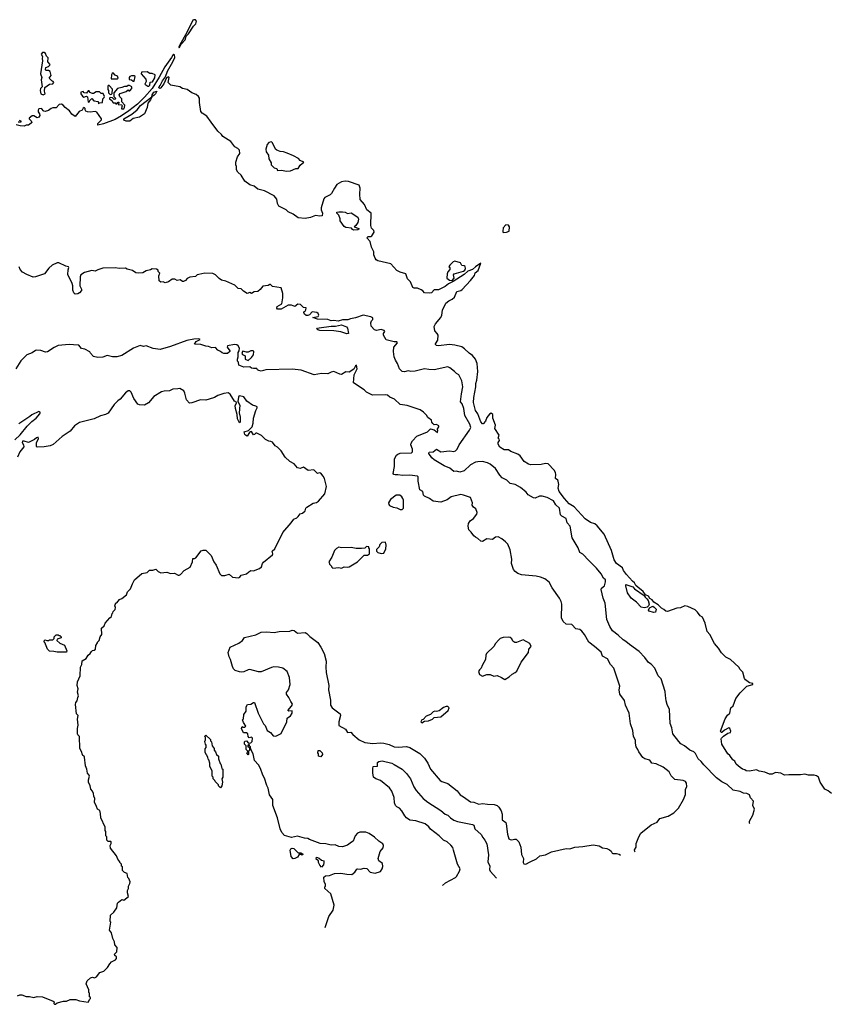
# Model space of a CAD drawing. Extents: x 1678759 to 1859541, y 384609 to 522867.
# Tile 466 of 466: x 1850152 to 1859541, y 466087 to 477472. Entities that reach past the tile are written whole.
import ezdxf

# ---------------------------------------------------------------- set-up
doc = ezdxf.new("R2010")
doc.units = 0

msp = doc.modelspace()

# ---------------------------------------------------------------- linework, layer by layer
at = {"layer": '0CON20XD'}
for points in [[(1851995, 477148), (1852021, 477189), (1852065, 477238), (1852079, 477281), (1852105, 477308), (1852163, 477397), (1852188, 477425), (1852196, 477455), (1852185, 477471), (1852168, 477472), (1852155, 477465), (1852089, 477331), (1851999, 477175), (1851991, 477155), (1851995, 477148)], [(1859541, 468525), (1859505, 468554), (1859465, 468575), (1859411, 468655), (1859392, 468715), (1859370, 468730), (1859344, 468736), (1859275, 468736), (1859235, 468749), (1859185, 468742), (1859049, 468741), (1858998, 468738), (1858958, 468758), (1858895, 468768), (1858855, 468750), (1858825, 468747), (1858772, 468772), (1858705, 468782), (1858675, 468800), (1858595, 468783), (1858556, 468785), (1858539, 468799), (1858515, 468807), (1858487, 468825), (1858441, 468865), (1858425, 468900), (1858403, 468913), (1858366, 468965), (1858342, 468985), (1858274, 469094), (1858266, 469155), (1858269, 469165), (1858295, 469189), (1858345, 469222), (1858375, 469229), (1858377, 469245), (1858365, 469276), (1858355, 469283), (1858304, 469256), (1858275, 469229), (1858265, 469229), (1858257, 469245), (1858313, 469387), (1858341, 469429), (1858366, 469455), (1858378, 469515), (1858405, 469540), (1858437, 469623), (1858485, 469690), (1858565, 469766), (1858632, 469785), (1858632, 469795), (1858595, 469806), (1858549, 469839), (1858538, 469855), (1858516, 469926), (1858485, 469958), (1858472, 469985), (1858374, 470074), (1858322, 470102), (1858270, 470150), (1858236, 470205), (1858190, 470260), (1858135, 470362), (1858105, 470398), (1858080, 470495), (1858052, 470565), (1858025, 470578), (1857993, 470623), (1857965, 470648), (1857880, 470685), (1857845, 470694), (1857797, 470673), (1857755, 470666), (1857645, 470628), (1857625, 470632), (1857605, 470652), (1857575, 470666), (1857539, 470705), (1857488, 470738), (1857469, 470765), (1857441, 470781), (1857424, 470805), (1857393, 470823), (1857365, 470860), (1857301, 470911), (1857281, 470931), (1857265, 470962), (1857239, 470979), (1857170, 471055), (1857135, 471102), (1857124, 471135), (1857055, 471184), (1857029, 471225), (1856996, 471336), (1856912, 471525), (1856831, 471621), (1856805, 471644), (1856755, 471658), (1856695, 471699), (1856565, 471841), (1856509, 471875), (1856455, 471934), (1856394, 472015), (1856382, 472055), (1856387, 472096), (1856381, 472135), (1856376, 472146), (1856350, 472165), (1856354, 472215), (1856349, 472235), (1856333, 472263), (1856267, 472335), (1856235, 472340), (1856185, 472329), (1856065, 472326), (1856036, 472334), (1855988, 472365), (1855940, 472430), (1855915, 472450), (1855835, 472478), (1855805, 472499), (1855755, 472497), (1855705, 472530), (1855687, 472565), (1855688, 472585), (1855701, 472605), (1855700, 472620), (1855688, 472635), (1855698, 472668), (1855647, 472745), (1855657, 472785), (1855626, 472865), (1855627, 472907), (1855605, 472922), (1855585, 472910), (1855555, 472871), (1855542, 472828), (1855515, 472798), (1855505, 472798), (1855485, 472822), (1855453, 472915), (1855426, 472955), (1855403, 473045), (1855405, 473105), (1855428, 473225), (1855429, 473265), (1855441, 473305), (1855453, 473405), (1855443, 473495), (1855425, 473545), (1855391, 473591), (1855350, 473615), (1855298, 473668), (1855265, 473689), (1855185, 473709), (1855125, 473715), (1854995, 473701), (1854972, 473705), (1854961, 473715), (1854961, 473725), (1854989, 473765), (1854994, 473824), (1854983, 473845), (1854956, 473876), (1854946, 473925), (1854961, 473955), (1855023, 474027), (1855034, 474055), (1855043, 474115), (1855081, 474195), (1855118, 474222), (1855155, 474241), (1855181, 474265), (1855210, 474330), (1855255, 474341), (1855269, 474351), (1855367, 474455), (1855414, 474515), (1855419, 474545), (1855455, 474573), (1855487, 474657), (1855425, 474615), (1855388, 474582), (1855335, 474564), (1855295, 474525), (1855166, 474445), (1855112, 474418), (1855075, 474386), (1854995, 474349), (1854945, 474348), (1854917, 474315), (1854895, 474310), (1854835, 474312), (1854815, 474338), (1854798, 474348), (1854755, 474368), (1854715, 474368), (1854700, 474375), (1854671, 474441), (1854638, 474475), (1854618, 474535), (1854554, 474554), (1854515, 474571), (1854445, 474650), (1854295, 474685), (1854276, 474696), (1854264, 474714), (1854250, 474755), (1854247, 474787), (1854223, 474843), (1854206, 474906), (1854173, 474945), (1854174, 474956), (1854184, 474966), (1854213, 474967), (1854226, 474974), (1854252, 475015), (1854248, 475035), (1854222, 475062), (1854212, 475092), (1854216, 475235), (1854168, 475275), (1854140, 475335), (1854092, 475392), (1854086, 475456), (1854090, 475525), (1854078, 475558), (1853955, 475600), (1853915, 475606), (1853875, 475597), (1853822, 475565), (1853792, 475525), (1853759, 475461), (1853745, 475448), (1853682, 475415), (1853669, 475401), (1853640, 475295), (1853640, 475275), (1853653, 475235), (1853650, 475205), (1853625, 475200), (1853572, 475208), (1853515, 475184), (1853455, 475172), (1853372, 475182), (1853314, 475224), (1853259, 475249), (1853235, 475272), (1853148, 475315), (1853133, 475345), (1853127, 475397), (1853094, 475434), (1852984, 475494), (1852905, 475514), (1852865, 475549), (1852814, 475564), (1852757, 475605), (1852714, 475675), (1852675, 475708), (1852660, 475735), (1852661, 475775), (1852654, 475795), (1852653, 475825), (1852672, 475888), (1852700, 475925), (1852694, 475965), (1852675, 475984), (1852642, 476002), (1852594, 476065), (1852502, 476122), (1852485, 476146), (1852442, 476182), (1852365, 476286), (1852315, 476358), (1852262, 476392), (1852249, 476409), (1852230, 476515), (1852230, 476565), (1852220, 476585), (1852195, 476606), (1852142, 476625), (1852088, 476665), (1852035, 476677), (1852005, 476697), (1851902, 476715), (1851870, 476745), (1851880, 476805), (1851875, 476812), (1851850, 476800), (1851820, 476730), (1851786, 476684), (1851775, 476676), (1851763, 476683), (1851764, 476695), (1851778, 476712), (1851804, 476766), (1851839, 476811), (1851862, 476875), (1851924, 476985), (1851946, 477035), (1851944, 477064), (1851935, 477068), (1851925, 477062), (1851906, 477035), (1851832, 476925), (1851765, 476808), (1851685, 476676), (1851595, 476575), (1851515, 476497), (1851415, 476417), (1851331, 476359), (1851255, 476319), (1851123, 476267), (1851055, 476251), (1851055, 476270), (1851100, 476315), (1851100, 476325), (1851043, 476403), (1851025, 476410), (1850967, 476403), (1850936, 476406), (1850918, 476415), (1850908, 476428), (1850910, 476445), (1850897, 476457), (1850885, 476450), (1850873, 476427), (1850838, 476412), (1850795, 476354), (1850755, 476381), (1850729, 476419), (1850677, 476455), (1850653, 476485), (1850635, 476496), (1850610, 476490), (1850575, 476453), (1850535, 476453), (1850516, 476444), (1850485, 476423), (1850445, 476412), (1850432, 476415), (1850405, 476447), (1850375, 476441), (1850364, 476425), (1850366, 476406), (1850381, 476385), (1850386, 476366), (1850375, 476344), (1850355, 476338), (1850315, 476359), (1850295, 476359), (1850262, 476335), (1850260, 476325), (1850285, 476303), (1850291, 476285), (1850286, 476275), (1850255, 476254), (1850227, 476253), (1850205, 476242), (1850157, 476243), (1850110, 476255)], [(1850425, 476603), (1850448, 476615), (1850437, 476645), (1850441, 476689), (1850495, 476728), (1850535, 476732), (1850548, 476745), (1850539, 476759), (1850524, 476764), (1850494, 476795), (1850514, 476825), (1850504, 476874), (1850485, 476886), (1850456, 476886), (1850450, 476895), (1850455, 476918), (1850485, 476929), (1850501, 476945), (1850503, 476955), (1850476, 476985), (1850482, 477032), (1850462, 477052), (1850451, 477081), (1850435, 477092), (1850415, 477094), (1850401, 477075), (1850417, 477045), (1850412, 477025), (1850417, 476997), (1850393, 476845), (1850408, 476805), (1850401, 476775), (1850411, 476695), (1850391, 476675), (1850388, 476655), (1850396, 476616), (1850425, 476603)], [(1851285, 476790), (1851290, 476795), (1851285, 476820), (1851255, 476832), (1851235, 476858), (1851221, 476849), (1851212, 476835), (1851210, 476790), (1851285, 476790)], [(1851465, 476760), (1851475, 476762), (1851488, 476815), (1851475, 476822), (1851445, 476822), (1851427, 476815), (1851420, 476805), (1851420, 476780), (1851445, 476777), (1851465, 476760)], [(1851645, 476702), (1851659, 476715), (1851662, 476748), (1851687, 476755), (1851715, 476800), (1851720, 476835), (1851685, 476848), (1851658, 476848), (1851625, 476868), (1851560, 476865), (1851558, 476845), (1851612, 476785), (1851613, 476757), (1851600, 476725), (1851633, 476703), (1851645, 476702)], [(1851198, 476608), (1851215, 476612), (1851222, 476618), (1851227, 476667), (1851185, 476710), (1851175, 476710), (1851170, 476705), (1851170, 476665), (1851180, 476655), (1851178, 476628), (1851198, 476608)], [(1851330, 476440), (1851355, 476441), (1851366, 476455), (1851370, 476485), (1851332, 476522), (1851333, 476555), (1851310, 476580), (1851302, 476605), (1851315, 476620), (1851385, 476642), (1851405, 476660), (1851415, 476650), (1851425, 476650), (1851450, 476675), (1851450, 476695), (1851422, 476712), (1851408, 476712), (1851392, 476698), (1851365, 476700), (1851335, 476687), (1851284, 476676), (1851240, 476625), (1851240, 476585), (1851260, 476565), (1851258, 476552), (1851245, 476550), (1851225, 476570), (1851198, 476572), (1851190, 476565), (1851190, 476555), (1851219, 476539), (1851235, 476510), (1851255, 476510), (1851265, 476500), (1851275, 476500), (1851292, 476518), (1851298, 476518), (1851300, 476505), (1851292, 476492), (1851328, 476488), (1851340, 476475), (1851333, 476467), (1851330, 476440)], [(1851065, 476500), (1851075, 476510), (1851108, 476515), (1851113, 476557), (1851128, 476572), (1851132, 476585), (1851118, 476618), (1851095, 476620), (1851075, 476638), (1851035, 476638), (1851005, 476620), (1850995, 476620), (1850965, 476630), (1850955, 476650), (1850942, 476648), (1850925, 476622), (1850898, 476628), (1850885, 476640), (1850860, 476635), (1850858, 476615), (1850877, 476587), (1850895, 476578), (1850925, 476588), (1850935, 476580), (1850945, 476520), (1850958, 476522), (1850962, 476538), (1850985, 476560), (1851010, 476535), (1851058, 476528), (1851065, 476500)], [(1851385, 476299), (1851355, 476312), (1851356, 476325), (1851449, 476381), (1851509, 476431), (1851551, 476479), (1851680, 476580), (1851683, 476605), (1851705, 476634), (1851737, 476647), (1851722, 476615), (1851705, 476594), (1851680, 476580), (1851665, 476547), (1851634, 476506), (1851625, 476458), (1851596, 476384), (1851538, 476345), (1851465, 476328), (1851425, 476300), (1851385, 476299)], [(1850135, 476290), (1850168, 476292), (1850168, 476298), (1850150, 476305)], [(1853235, 475720), (1853285, 475723), (1853345, 475753), (1853375, 475752), (1853395, 475790), (1853440, 475825), (1853395, 475842), (1853376, 475866), (1853318, 475898), (1853245, 475930), (1853205, 475943), (1853165, 475947), (1853125, 475962), (1853112, 475975), (1853075, 476050), (1853065, 476058), (1853035, 476052), (1853015, 476030), (1852998, 475975), (1853004, 475944), (1853030, 475905), (1853034, 475864), (1853060, 475815), (1853060, 475795), (1853095, 475760), (1853125, 475750), (1853135, 475730), (1853185, 475732), (1853235, 475720)], [(1854015, 475040), (1854003, 475045), (1853992, 475062), (1853925, 475070), (1853905, 475079), (1853858, 475145), (1853859, 475169), (1853845, 475210), (1853820, 475235), (1853820, 475245), (1853845, 475252), (1853885, 475252), (1853916, 475246), (1853945, 475232), (1853985, 475240), (1854065, 475188), (1854073, 475165), (1854065, 475128), (1854039, 475091), (1854020, 475075), (1854075, 475058), (1854075, 475050), (1854065, 475044), (1854015, 475040)], [(1855752, 475012), (1855785, 475014), (1855816, 475025), (1855819, 475075), (1855807, 475095), (1855775, 475101), (1855746, 475065), (1855740, 475025), (1855742, 475015), (1855752, 475012)], [(1858598, 468179), (1858595, 468180), (1858594, 468205), (1858633, 468275), (1858652, 468345), (1858633, 468385), (1858640, 468435), (1858606, 468476), (1858595, 468510), (1858565, 468523), (1858525, 468529), (1858485, 468546), (1858405, 468563), (1858335, 468630), (1858275, 468659), (1858213, 468705), (1858065, 468858), (1858036, 468896), (1858000, 468925), (1857968, 468988), (1857949, 469005), (1857905, 469024), (1857844, 469075), (1857800, 469100), (1857775, 469125), (1857709, 469215), (1857696, 469285), (1857676, 469334), (1857670, 469495), (1857641, 469555), (1857630, 469595), (1857624, 469656), (1857619, 469705), (1857572, 469852), (1857537, 469885), (1857501, 469975), (1857455, 470020), (1857425, 470040), (1857385, 470096), (1857316, 470166), (1857205, 470246), (1857165, 470284), (1857133, 470303), (1857076, 470356), (1857010, 470405), (1856977, 470455), (1856942, 470535), (1856924, 470724), (1856901, 470785), (1856879, 470885), (1856881, 470899), (1856916, 470925), (1856929, 470971), (1856929, 470995), (1856907, 471015), (1856877, 471065), (1856825, 471130), (1856735, 471220), (1856665, 471293), (1856632, 471312), (1856614, 471365), (1856541, 471481), (1856521, 471615), (1856484, 471655), (1856473, 471705), (1856425, 471731), (1856407, 471747), (1856395, 471825), (1856354, 471864), (1856327, 471907), (1856255, 471947), (1856197, 471963), (1856165, 471962), (1856115, 471939), (1856095, 471942), (1856035, 471979), (1856009, 472009), (1855945, 472061), (1855885, 472096), (1855825, 472110), (1855787, 472147), (1855735, 472175), (1855705, 472206), (1855655, 472284), (1855594, 472334), (1855565, 472350), (1855505, 472364), (1855451, 472359), (1855425, 472356), (1855365, 472325), (1855294, 472256), (1855245, 472242), (1855205, 472251), (1855175, 472249), (1855128, 472285), (1855062, 472312), (1854945, 472383), (1854920, 472405), (1854884, 472455), (1854888, 472472), (1854935, 472476), (1854975, 472508), (1855025, 472477), (1855125, 472486), (1855175, 472479), (1855195, 472485), (1855212, 472505), (1855235, 472555), (1855356, 472724), (1855369, 472755), (1855359, 472795), (1855303, 472895), (1855291, 472975), (1855269, 473029), (1855253, 473055), (1855263, 473147), (1855279, 473225), (1855265, 473298), (1855232, 473365), (1855205, 473380), (1855183, 473405), (1855128, 473448), (1855105, 473458), (1854945, 473424), (1854886, 473426), (1854836, 473436), (1854725, 473408), (1854675, 473403), (1854645, 473411), (1854602, 473402), (1854575, 473406), (1854546, 473435), (1854522, 473495), (1854498, 473535), (1854484, 473575), (1854475, 473635), (1854481, 473685), (1854523, 473735), (1854515, 473746), (1854485, 473747), (1854392, 473772), (1854361, 473825), (1854362, 473845), (1854374, 473865), (1854368, 473878), (1854335, 473890), (1854279, 473879), (1854256, 473886), (1854217, 473927), (1854213, 473967), (1854221, 473989), (1854237, 474005), (1854238, 474025), (1854215, 474037), (1854125, 474057), (1854035, 474025), (1853980, 474015), (1853948, 474002), (1853885, 474000), (1853835, 473985), (1853785, 473995), (1853755, 473989), (1853715, 474004), (1853595, 474010), (1853542, 474028), (1853605, 474042), (1853611, 474055), (1853605, 474076), (1853588, 474085), (1853535, 474093), (1853505, 474060), (1853485, 474050), (1853465, 474052), (1853447, 474067), (1853440, 474085), (1853440, 474095), (1853455, 474103), (1853463, 474117), (1853465, 474142), (1853435, 474146), (1853400, 474180), (1853368, 474182), (1853335, 474154), (1853295, 474173), (1853257, 474173), (1853176, 474124), (1853134, 474124), (1853128, 474135), (1853132, 474155), (1853183, 474187), (1853191, 474231), (1853196, 474255), (1853194, 474305), (1853175, 474373), (1853075, 474388), (1853055, 474410), (1853045, 474412), (1853025, 474397), (1852965, 474390), (1852935, 474353), (1852905, 474329), (1852865, 474326), (1852835, 474306), (1852815, 474316), (1852785, 474306), (1852742, 474332), (1852715, 474359), (1852680, 474365), (1852641, 474401), (1852535, 474447), (1852485, 474460), (1852458, 474478), (1852415, 474523), (1852385, 474537), (1852295, 474541), (1852225, 474527), (1852205, 474520), (1852185, 474504), (1852120, 474495), (1852090, 474480), (1852068, 474455), (1852045, 474443), (1852035, 474443), (1852010, 474465), (1851975, 474458), (1851945, 474472), (1851917, 474473), (1851875, 474442), (1851835, 474430), (1851812, 474442), (1851785, 474438), (1851764, 474454), (1851761, 474509), (1851772, 474542), (1851755, 474560), (1851752, 474575), (1851736, 474586), (1851685, 474590), (1851665, 474579), (1851615, 474570), (1851595, 474557), (1851575, 474544), (1851525, 474540), (1851495, 474546), (1851455, 474572), (1851395, 474586), (1851375, 474599), (1851305, 474596), (1851255, 474603), (1851112, 474598), (1851055, 474581), (1851025, 474564), (1850985, 474571), (1850900, 474550), (1850859, 474521), (1850852, 474498), (1850848, 474395), (1850867, 474355), (1850865, 474340), (1850845, 474312), (1850826, 474304), (1850795, 474300), (1850780, 474315), (1850768, 474345), (1850767, 474393), (1850760, 474420), (1850708, 474525), (1850712, 474578), (1850721, 474605), (1850716, 474615), (1850685, 474621), (1850605, 474661), (1850585, 474660), (1850528, 474632), (1850490, 474600), (1850438, 474535), (1850405, 474520), (1850335, 474497), (1850306, 474496), (1850234, 474524), (1850184, 474554), (1850159, 474585), (1850146, 474615)], [(1855155, 474458), (1855176, 474484), (1855172, 474522), (1855178, 474532), (1855285, 474565), (1855303, 474577), (1855310, 474595), (1855305, 474619), (1855295, 474626), (1855265, 474630), (1855250, 474660), (1855185, 474680), (1855165, 474672), (1855126, 474635), (1855118, 474615), (1855128, 474605), (1855128, 474585), (1855103, 474557), (1855095, 474535), (1855094, 474485), (1855125, 474462), (1855155, 474458)], [(1853935, 473838), (1853865, 473861), (1853785, 473874), (1853625, 473879), (1853600, 473885), (1853588, 473895), (1853598, 473905), (1853615, 473909), (1853755, 473929), (1853805, 473930), (1853875, 473945), (1853932, 473922), (1853944, 473904), (1853955, 473844), (1853935, 473838)], [(1854025, 473445), (1854017, 473433), (1853965, 473398), (1853925, 473402), (1853875, 473371), (1853855, 473374), (1853785, 473404), (1853755, 473397), (1853715, 473377), (1853645, 473381), (1853560, 473365), (1853408, 473418), (1853305, 473431), (1852998, 473422), (1852945, 473409), (1852918, 473415), (1852902, 473425), (1852895, 473440), (1852855, 473438), (1852835, 473442), (1852815, 473458), (1852746, 473454), (1852685, 473478), (1852682, 473512), (1852670, 473525), (1852670, 473545), (1852680, 473575), (1852678, 473622), (1852692, 473645), (1852693, 473673), (1852679, 473699), (1852662, 473712), (1852635, 473717), (1852555, 473700), (1852550, 473685), (1852582, 473645), (1852582, 473635), (1852555, 473612), (1852515, 473613), (1852495, 473620), (1852475, 473637), (1852445, 473650), (1852415, 473680), (1852375, 473677), (1852335, 473692), (1852305, 473697), (1852246, 473716), (1852175, 473722), (1852195, 473750), (1852240, 473775), (1852225, 473782), (1852165, 473777), (1852085, 473761), (1851895, 473692), (1851775, 473660), (1851695, 473672), (1851615, 473700), (1851585, 473694), (1851545, 473706), (1851470, 473675), (1851335, 473588), (1851276, 473574), (1851225, 473574), (1851165, 473589), (1851115, 473570), (1851055, 473566), (1851005, 473578), (1850969, 473615), (1850963, 473633), (1850905, 473661), (1850865, 473669), (1850835, 473708), (1850775, 473711), (1850725, 473716), (1850598, 473705), (1850549, 473681), (1850475, 473631), (1850449, 473629), (1850395, 473646), (1850345, 473652), (1850333, 473647), (1850295, 473620), (1850235, 473598), (1850164, 473526), (1850108, 473435)], [(1852795, 473532), (1852835, 473567), (1852857, 473595), (1852859, 473635), (1852851, 473645), (1852827, 473645), (1852795, 473626), (1852775, 473626), (1852735, 473640), (1852730, 473635), (1852723, 473613), (1852731, 473601), (1852760, 473585), (1852760, 473545), (1852795, 473532)], [(1857270, 467850), (1857267, 467855), (1857263, 467875), (1857282, 467905), (1857282, 467945), (1857313, 468025), (1857337, 468065), (1857456, 468164), (1857525, 468194), (1857558, 468235), (1857655, 468262), (1857720, 468300), (1857774, 468356), (1857832, 468455), (1857852, 468515), (1857855, 468570), (1857868, 468605), (1857864, 468645), (1857854, 468665), (1857825, 468674), (1857732, 468685), (1857690, 468730), (1857665, 468777), (1857595, 468831), (1857515, 468868), (1857465, 468877), (1857442, 468912), (1857385, 468924), (1857360, 468940), (1857313, 469005), (1857303, 469035), (1857283, 469063), (1857274, 469105), (1857275, 469140), (1857254, 469185), (1857244, 469255), (1857219, 469329), (1857204, 469455), (1857160, 469545), (1857150, 469600), (1857096, 469675), (1857088, 469722), (1857096, 469765), (1857024, 469975), (1856986, 470016), (1856950, 470080), (1856895, 470113), (1856879, 470159), (1856803, 470225), (1856734, 470275), (1856685, 470362), (1856655, 470402), (1856632, 470422), (1856585, 470430), (1856538, 470478), (1856475, 470483), (1856438, 470515), (1856420, 470555), (1856424, 470715), (1856414, 470744), (1856395, 470782), (1856311, 470901), (1856275, 470968), (1856228, 471005), (1856176, 471026), (1856125, 471039), (1855955, 471053), (1855915, 471068), (1855882, 471092), (1855866, 471115), (1855842, 471185), (1855846, 471235), (1855824, 471344), (1855797, 471407), (1855772, 471435), (1855729, 471469), (1855685, 471493), (1855655, 471490), (1855620, 471460), (1855555, 471469), (1855505, 471440), (1855485, 471442), (1855452, 471472), (1855425, 471487), (1855404, 471504), (1855375, 471548), (1855348, 471575), (1855338, 471615), (1855343, 471645), (1855364, 471676), (1855402, 471705), (1855440, 471755), (1855443, 471775), (1855428, 471815), (1855402, 471835), (1855385, 471860), (1855388, 471885), (1855366, 471946), (1855285, 471976), (1855255, 471980), (1855145, 471954), (1855095, 471922), (1855025, 471893), (1854935, 471904), (1854892, 471935), (1854835, 471962), (1854823, 471975), (1854814, 472015), (1854782, 472035), (1854761, 472135), (1854760, 472185), (1854754, 472195), (1854665, 472205), (1854585, 472201), (1854525, 472210), (1854495, 472209), (1854479, 472215), (1854473, 472225), (1854489, 472305), (1854486, 472395), (1854511, 472435), (1854525, 472448), (1854555, 472459), (1854683, 472465), (1854694, 472476), (1854695, 472505), (1854677, 472555), (1854681, 472575), (1854695, 472602), (1854745, 472656), (1854868, 472705), (1854905, 472740), (1854945, 472731), (1854985, 472700), (1854990, 472725), (1854980, 472735), (1855000, 472765), (1855000, 472775), (1854975, 472790), (1854948, 472788), (1854931, 472801), (1854918, 472818), (1854915, 472840), (1854874, 472874), (1854859, 472899), (1854822, 472935), (1854785, 472962), (1854635, 473011), (1854555, 473022), (1854487, 473085), (1854435, 473106), (1854405, 473130), (1854385, 473134), (1854235, 473131), (1854165, 473164), (1854135, 473193), (1854014, 473274), (1854022, 473365), (1854056, 473435), (1854049, 473479), (1854035, 473469), (1854025, 473445)], [(1850810, 469445), (1850798, 469555), (1850802, 469575), (1850818, 469595), (1850824, 469636), (1850832, 469655), (1850822, 469695), (1850827, 469735), (1850818, 469775), (1850820, 469815), (1850852, 469885), (1850857, 469985), (1850872, 470015), (1850873, 470057), (1850922, 470085), (1850942, 470125), (1850966, 470144), (1850982, 470168), (1850995, 470180), (1851015, 470182), (1851028, 470195), (1851032, 470235), (1851050, 470265), (1851050, 470275), (1851070, 470295), (1851083, 470337), (1851102, 470365), (1851100, 470435), (1851130, 470465), (1851140, 470495), (1851194, 470556), (1851215, 470570), (1851220, 470605), (1851228, 470612), (1851232, 470628), (1851257, 470653), (1851260, 470675), (1851252, 470695), (1851265, 470730), (1851275, 470730), (1851305, 470768), (1851335, 470780), (1851389, 470821), (1851400, 470855), (1851435, 470890), (1851455, 470950), (1851480, 470995), (1851565, 471068), (1851625, 471080), (1851655, 471108), (1851692, 471108), (1851725, 471118), (1851755, 471092), (1851785, 471078), (1851855, 471082), (1851895, 471068), (1851942, 471072), (1851985, 471048), (1851995, 471048), (1852013, 471057), (1852055, 471102), (1852125, 471142), (1852150, 471205), (1852155, 471240), (1852175, 471240), (1852190, 471250), (1852251, 471329), (1852275, 471340), (1852305, 471340), (1852365, 471276), (1852397, 471205), (1852424, 471165), (1852466, 471065), (1852485, 471044), (1852526, 471044), (1852575, 471060), (1852615, 471027), (1852683, 471017), (1852700, 471025), (1852715, 471048), (1852777, 471063), (1852801, 471089), (1852825, 471102), (1852855, 471100), (1852924, 471126), (1852948, 471145), (1852960, 471185), (1852971, 471199), (1853076, 471284), (1853079, 471295), (1853071, 471325), (1853104, 471355), (1853195, 471542), (1853292, 471655), (1853322, 471698), (1853356, 471714), (1853374, 471726), (1853395, 471757), (1853425, 471767), (1853456, 471794), (1853462, 471825), (1853472, 471835), (1853545, 471883), (1853585, 471889), (1853607, 471903), (1853681, 471989), (1853701, 472075), (1853677, 472165), (1853662, 472195), (1853635, 472230), (1853618, 472232), (1853595, 472223), (1853555, 472269), (1853489, 472261), (1853435, 472297), (1853395, 472282), (1853365, 472292), (1853328, 472335), (1853275, 472362), (1853222, 472415), (1853176, 472486), (1853135, 472530), (1853106, 472546), (1853076, 472586), (1853056, 472596), (1853035, 472598), (1852995, 472618), (1852950, 472665), (1852895, 472690), (1852885, 472690), (1852870, 472675), (1852855, 472670), (1852835, 472710), (1852822, 472708), (1852812, 472698), (1852785, 472658), (1852765, 472667), (1852757, 472675), (1852750, 472705), (1852798, 472722), (1852840, 472765), (1852852, 472805), (1852856, 472865), (1852882, 472955), (1852897, 472983), (1852897, 472995), (1852885, 473004), (1852845, 473013), (1852781, 473061), (1852743, 473113), (1852695, 473124), (1852685, 473119), (1852682, 473108), (1852676, 473056), (1852698, 473015), (1852691, 472925), (1852704, 472875), (1852702, 472818), (1852695, 472812), (1852672, 472855), (1852667, 472907), (1852647, 472975), (1852645, 473012), (1852662, 473045), (1852635, 473061), (1852585, 473141), (1852565, 473159), (1852515, 473149), (1852445, 473126), (1852405, 473104), (1852345, 473084), (1852305, 473073), (1852245, 473076), (1852145, 473040), (1852115, 473038), (1852083, 473075), (1852064, 473154), (1852050, 473180), (1852006, 473206), (1851980, 473205), (1851925, 473199), (1851885, 473182), (1851825, 473178), (1851792, 473168), (1851704, 473116), (1851640, 473040), (1851595, 473016), (1851539, 473019), (1851517, 473027), (1851472, 473092), (1851442, 473165), (1851425, 473182), (1851405, 473182), (1851375, 473158), (1851316, 473084), (1851287, 473065), (1851245, 473023), (1851176, 472924), (1851144, 472906), (1851085, 472892), (1851015, 472856), (1850844, 472815), (1850785, 472774), (1850737, 472715), (1850645, 472654), (1850539, 472561), (1850504, 472546), (1850435, 472532), (1850355, 472529), (1850346, 472536), (1850347, 472583), (1850368, 472625), (1850365, 472644), (1850345, 472638), (1850322, 472618), (1850255, 472585), (1850205, 472600), (1850185, 472599), (1850179, 472585), (1850197, 472555), (1850199, 472535), (1850154, 472476), (1850127, 472413)], [(1850096, 472614), (1850157, 472673), (1850237, 472773), (1850294, 472826), (1850343, 472865), (1850384, 472915), (1850390, 472925), (1850387, 472935), (1850375, 472941), (1850291, 472905), (1850268, 472882), (1850141, 472799)], [(1854555, 471808), (1854575, 471810), (1854590, 471825), (1854590, 471915), (1854584, 471935), (1854573, 471955), (1854548, 471975), (1854505, 471976), (1854443, 471925), (1854420, 471885), (1854422, 471865), (1854430, 471855), (1854474, 471834), (1854516, 471826), (1854555, 471808)], [(1853775, 471130), (1853845, 471137), (1853875, 471132), (1853905, 471147), (1853945, 471141), (1853965, 471147), (1854058, 471202), (1854135, 471280), (1854175, 471282), (1854200, 471295), (1854200, 471355), (1854190, 471365), (1854190, 471375), (1854165, 471380), (1854145, 471360), (1854105, 471358), (1854045, 471358), (1853985, 471370), (1853875, 471367), (1853845, 471372), (1853815, 471358), (1853792, 471335), (1853763, 471257), (1853728, 471205), (1853730, 471195), (1853737, 471177), (1853760, 471155), (1853760, 471145), (1853775, 471130)], [(1854335, 471298), (1854365, 471302), (1854388, 471355), (1854392, 471395), (1854385, 471430), (1854340, 471425), (1854318, 471405), (1854310, 471375), (1854280, 471345), (1854280, 471325), (1854293, 471313), (1854335, 471298)], [(1857375, 470671), (1857341, 470681), (1857286, 470736), (1857224, 470785), (1857183, 470843), (1857163, 470925), (1857165, 470942), (1857245, 470916), (1857265, 470893), (1857374, 470814), (1857386, 470795), (1857407, 470777), (1857422, 470755), (1857434, 470715), (1857427, 470693), (1857411, 470679), (1857395, 470674), (1857375, 470671)], [(1857485, 470616), (1857433, 470633), (1857424, 470645), (1857437, 470673), (1857475, 470690), (1857490, 470680), (1857514, 470655), (1857505, 470623), (1857485, 470616)], [(1850585, 470157), (1850545, 470168), (1850495, 470170), (1850473, 470193), (1850442, 470272), (1850430, 470285), (1850445, 470300), (1850465, 470292), (1850488, 470292), (1850495, 470300), (1850535, 470300), (1850550, 470315), (1850550, 470335), (1850575, 470360), (1850595, 470360), (1850605, 470350), (1850615, 470350), (1850630, 470335), (1850630, 470325), (1850585, 470310), (1850580, 470295), (1850615, 470263), (1850670, 470240), (1850698, 470175), (1850695, 470160), (1850585, 470157)], [(1853686, 466974), (1853728, 467102), (1853779, 467175), (1853791, 467235), (1853751, 467365), (1853682, 467425), (1853680, 467445), (1853688, 467455), (1853688, 467475), (1853674, 467504), (1853672, 467558), (1853688, 467572), (1853735, 467577), (1853795, 467600), (1853865, 467603), (1853935, 467591), (1853995, 467590), (1854028, 467615), (1854052, 467648), (1854065, 467653), (1854095, 467650), (1854135, 467663), (1854166, 467656), (1854206, 467616), (1854265, 467604), (1854325, 467621), (1854346, 467655), (1854352, 467682), (1854350, 467715), (1854307, 467747), (1854298, 467775), (1854322, 467855), (1854358, 467895), (1854362, 467925), (1854352, 467942), (1854305, 467972), (1854255, 468020), (1854195, 468063), (1854155, 468079), (1854085, 468076), (1854058, 468065), (1854034, 468036), (1854008, 467975), (1853989, 467961), (1853944, 467926), (1853885, 467908), (1853845, 467913), (1853803, 467933), (1853755, 467926), (1853695, 467941), (1853628, 467948), (1853504, 467994), (1853485, 468006), (1853445, 468009), (1853365, 468031), (1853295, 468014), (1853215, 468038), (1853184, 468075), (1853165, 468115), (1853133, 468245), (1853082, 468385), (1853079, 468455), (1853040, 468510), (1853025, 468587), (1853009, 468619), (1852985, 468702), (1852963, 468735), (1852938, 468815), (1852915, 468858), (1852868, 468908), (1852852, 468985), (1852830, 469025), (1852830, 469035), (1852820, 469045), (1852820, 469065), (1852812, 469072), (1852810, 469085), (1852805, 469090), (1852790, 469085), (1852790, 469065), (1852810, 469055), (1852810, 469025), (1852800, 469015), (1852800, 468975), (1852795, 468970), (1852780, 468995), (1852788, 469002), (1852790, 469015), (1852773, 469033), (1852770, 469075), (1852752, 469095), (1852751, 469119), (1852755, 469130), (1852775, 469132), (1852798, 469108), (1852825, 469111), (1852840, 469125), (1852846, 469165), (1852835, 469176), (1852805, 469168), (1852793, 469185), (1852790, 469215), (1852775, 469228), (1852740, 469225), (1852718, 469275), (1852725, 469300), (1852732, 469292), (1852755, 469290), (1852768, 469305), (1852740, 469345), (1852730, 469375), (1852742, 469388), (1852745, 469440), (1852772, 469478), (1852772, 469525), (1852787, 469553), (1852825, 469558), (1852855, 469578), (1852868, 469575), (1852911, 469455), (1852972, 469332), (1852991, 469311), (1853013, 469255), (1853055, 469230), (1853085, 469191), (1853114, 469186), (1853175, 469218), (1853241, 469355), (1853245, 469395), (1853285, 469424), (1853304, 469455), (1853305, 469480), (1853266, 469476), (1853254, 469484), (1853298, 469535), (1853307, 469555), (1853305, 469566), (1853287, 469587), (1853266, 469635), (1853238, 469675), (1853238, 469692), (1853261, 469725), (1853279, 469785), (1853274, 469865), (1853247, 469935), (1853195, 469974), (1853146, 469986), (1853092, 469988), (1853065, 469982), (1852945, 469931), (1852915, 469932), (1852815, 469960), (1852794, 469955), (1852745, 469930), (1852721, 469929), (1852695, 469931), (1852645, 469947), (1852627, 469965), (1852613, 469993), (1852590, 470075), (1852575, 470105), (1852564, 470155), (1852588, 470215), (1852685, 470262), (1852728, 470295), (1852753, 470327), (1852885, 470361), (1852945, 470390), (1853006, 470394), (1853094, 470386), (1853155, 470398), (1853275, 470402), (1853305, 470413), (1853328, 470408), (1853365, 470380), (1853456, 470386), (1853475, 470376), (1853509, 470339), (1853599, 470270), (1853636, 470216), (1853674, 470145), (1853699, 470055), (1853694, 469985), (1853699, 469925), (1853727, 469773), (1853726, 469725), (1853746, 469605), (1853746, 469545), (1853766, 469515), (1853859, 469445), (1853862, 469425), (1853843, 469353), (1853845, 469310), (1853919, 469269), (1853945, 469230), (1853982, 469232), (1854006, 469206), (1854077, 469145), (1854144, 469114), (1854236, 469104), (1854325, 469109), (1854365, 469105), (1854425, 469090), (1854485, 469063), (1854535, 469061), (1854625, 469070), (1854665, 469057), (1854779, 468989), (1854835, 468935), (1854875, 468875), (1854904, 468805), (1855016, 468675), (1855035, 468662), (1855105, 468642), (1855212, 468555), (1855248, 468508), (1855287, 468487), (1855365, 468427), (1855405, 468424), (1855465, 468401), (1855505, 468408), (1855565, 468400), (1855639, 468399), (1855676, 468385), (1855696, 468365), (1855723, 468323), (1855734, 468285), (1855735, 468220), (1855775, 468188), (1855781, 468175), (1855796, 468055), (1855812, 468002), (1855825, 467992), (1855845, 467989), (1855875, 467997), (1855895, 467996), (1855926, 467965), (1855949, 467905), (1855955, 467820), (1855980, 467775), (1855977, 467725), (1855985, 467710), (1856005, 467709), (1856057, 467733), (1856129, 467771), (1856168, 467802), (1856235, 467814), (1856305, 467850), (1856472, 467888), (1856516, 467884), (1856575, 467906), (1856665, 467910), (1856785, 467933), (1856855, 467919), (1856895, 467898), (1856945, 467888), (1856973, 467873), (1856995, 467858), (1857004, 467835), (1857015, 467830), (1857055, 467830), (1857085, 467822), (1857103, 467813)], [(1855765, 469842), (1855816, 469874), (1855847, 469903), (1855885, 469922), (1855901, 469939), (1855952, 470045), (1856038, 470155), (1856042, 470195), (1856068, 470225), (1856055, 470258), (1855975, 470300), (1855899, 470271), (1855881, 470271), (1855857, 470287), (1855843, 470313), (1855825, 470328), (1855805, 470332), (1855745, 470328), (1855710, 470315), (1855691, 470299), (1855655, 470258), (1855636, 470224), (1855552, 470145), (1855543, 470123), (1855542, 470075), (1855500, 470005), (1855490, 469975), (1855470, 469955), (1855460, 469935), (1855472, 469902), (1855505, 469882), (1855555, 469902), (1855595, 469902), (1855637, 469883), (1855675, 469888), (1855727, 469867), (1855765, 469842)], [(1854805, 469343), (1854835, 469360), (1854880, 469365), (1854926, 469384), (1854948, 469402), (1855025, 469413), (1855110, 469485), (1855120, 469515), (1855105, 469530), (1855085, 469530), (1855055, 469520), (1855005, 469480), (1854975, 469472), (1854955, 469478), (1854935, 469470), (1854905, 469440), (1854855, 469420), (1854818, 469382), (1854805, 469378), (1854792, 469355), (1854805, 469343)], [(1850125, 466187), (1850155, 466196), (1850175, 466196), (1850225, 466176), (1850265, 466176), (1850315, 466164), (1850355, 466176), (1850415, 466172), (1850540, 466125), (1850550, 466115), (1850546, 466095), (1850555, 466087), (1850565, 466088), (1850586, 466104), (1850657, 466123), (1850695, 466125), (1850735, 466143), (1850801, 466141), (1850845, 466126), (1850945, 466110), (1850962, 466148), (1850970, 466155), (1850970, 466165), (1850960, 466175), (1850960, 466215), (1850953, 466223), (1850950, 466255), (1850922, 466325), (1850933, 466357), (1850970, 466395), (1850995, 466400), (1851017, 466393), (1851040, 466405), (1851080, 466455), (1851125, 466470), (1851169, 466511), (1851194, 466556), (1851215, 466578), (1851260, 466600), (1851270, 466615), (1851270, 466635), (1851252, 466652), (1851250, 466665), (1851277, 466693), (1851280, 466745), (1851253, 466773), (1851249, 466809), (1851228, 466848), (1851212, 466912), (1851192, 466945), (1851208, 467035), (1851200, 467045), (1851203, 467117), (1851239, 467151), (1851277, 467203), (1851282, 467255), (1851295, 467270), (1851335, 467300), (1851358, 467292), (1851410, 467335), (1851400, 467375), (1851400, 467405), (1851410, 467425), (1851410, 467455), (1851427, 467483), (1851428, 467505), (1851415, 467540), (1851403, 467553), (1851395, 467600), (1851363, 467613), (1851340, 467635), (1851340, 467675), (1851330, 467685), (1851328, 467708), (1851310, 467725), (1851310, 467735), (1851288, 467765), (1851270, 467805), (1851203, 467893), (1851200, 467925), (1851210, 467945), (1851210, 467965), (1851205, 467970), (1851175, 467970), (1851160, 467985), (1851160, 468025), (1851150, 468035), (1851150, 468085), (1851140, 468095), (1851140, 468135), (1851090, 468245), (1851088, 468295), (1851077, 468327), (1851050, 468345), (1851042, 468375), (1851018, 468425), (1851022, 468465), (1851008, 468495), (1851007, 468525), (1850995, 468550), (1850973, 468573), (1850968, 468615), (1850947, 468657), (1850947, 468683), (1850960, 468725), (1850957, 468737), (1850938, 468758), (1850930, 468805), (1850914, 468844), (1850902, 468945), (1850897, 468957), (1850882, 468965), (1850873, 468983), (1850872, 469002), (1850847, 469045), (1850842, 469182), (1850823, 469203), (1850820, 469215), (1850820, 469275), (1850830, 469315), (1850820, 469385), (1850830, 469425), (1850810, 469445)], [(1852475, 468590), (1852450, 468615), (1852450, 468625), (1852412, 468662), (1852410, 468675), (1852390, 468695), (1852390, 468715), (1852380, 468725), (1852377, 468787), (1852350, 468835), (1852350, 468875), (1852340, 468915), (1852332, 468922), (1852330, 468945), (1852298, 468998), (1852298, 469042), (1852310, 469055), (1852310, 469085), (1852300, 469095), (1852292, 469125), (1852300, 469145), (1852300, 469175), (1852290, 469185), (1852305, 469200), (1852358, 469148), (1852360, 469135), (1852372, 469122), (1852380, 469075), (1852400, 469045), (1852400, 469025), (1852418, 469008), (1852430, 468975), (1852450, 468955), (1852450, 468925), (1852472, 468872), (1852480, 468865), (1852490, 468815), (1852500, 468805), (1852500, 468715), (1852490, 468695), (1852498, 468655), (1852490, 468615), (1852475, 468590)], [(1853635, 468950), (1853610, 468955), (1853610, 468985), (1853600, 468995), (1853605, 469020), (1853625, 469020), (1853650, 468995), (1853656, 468974), (1853635, 468950)], [(1855041, 467459), (1855078, 467492), (1855194, 467555), (1855206, 467565), (1855238, 467625), (1855246, 467655), (1855216, 467706), (1855172, 467871), (1855161, 467901), (1855139, 467929), (1855096, 467966), (1855054, 467985), (1855006, 468036), (1854905, 468113), (1854885, 468138), (1854843, 468173), (1854735, 468209), (1854665, 468217), (1854625, 468242), (1854606, 468265), (1854574, 468325), (1854545, 468354), (1854515, 468369), (1854499, 468385), (1854489, 468415), (1854485, 468477), (1854455, 468553), (1854430, 468590), (1854326, 468676), (1854272, 468695), (1854244, 468714), (1854237, 468765), (1854237, 468815), (1854242, 468835), (1854290, 468840), (1854292, 468885), (1854308, 468895), (1854345, 468903), (1854455, 468876), (1854485, 468861), (1854576, 468806), (1854626, 468755), (1854673, 468693), (1854712, 468602), (1854739, 468559), (1854818, 468468), (1854875, 468424), (1855025, 468329), (1855075, 468285), (1855105, 468274), (1855135, 468242), (1855175, 468217), (1855215, 468200), (1855388, 468168), (1855405, 468157), (1855416, 468115), (1855489, 468049), (1855508, 468015), (1855534, 467985), (1855555, 467943), (1855576, 467815), (1855566, 467735), (1855592, 467685), (1855588, 467645), (1855596, 467625), (1855669, 467546)], [(1853315, 467768), (1853291, 467795), (1853282, 467868), (1853288, 467885), (1853305, 467893), (1853325, 467888), (1853375, 467840), (1853405, 467838), (1853430, 467825), (1853415, 467812), (1853405, 467820), (1853385, 467820), (1853365, 467788), (1853335, 467772), (1853315, 467768)], [(1853645, 467672), (1853622, 467695), (1853608, 467725), (1853608, 467748), (1853580, 467765), (1853585, 467788), (1853617, 467777), (1853643, 467753), (1853670, 467745), (1853672, 467725), (1853665, 467700), (1853645, 467672)]]:
    msp.add_lwpolyline(points, dxfattribs=at)

doc.saveas('drawing.dxf')
